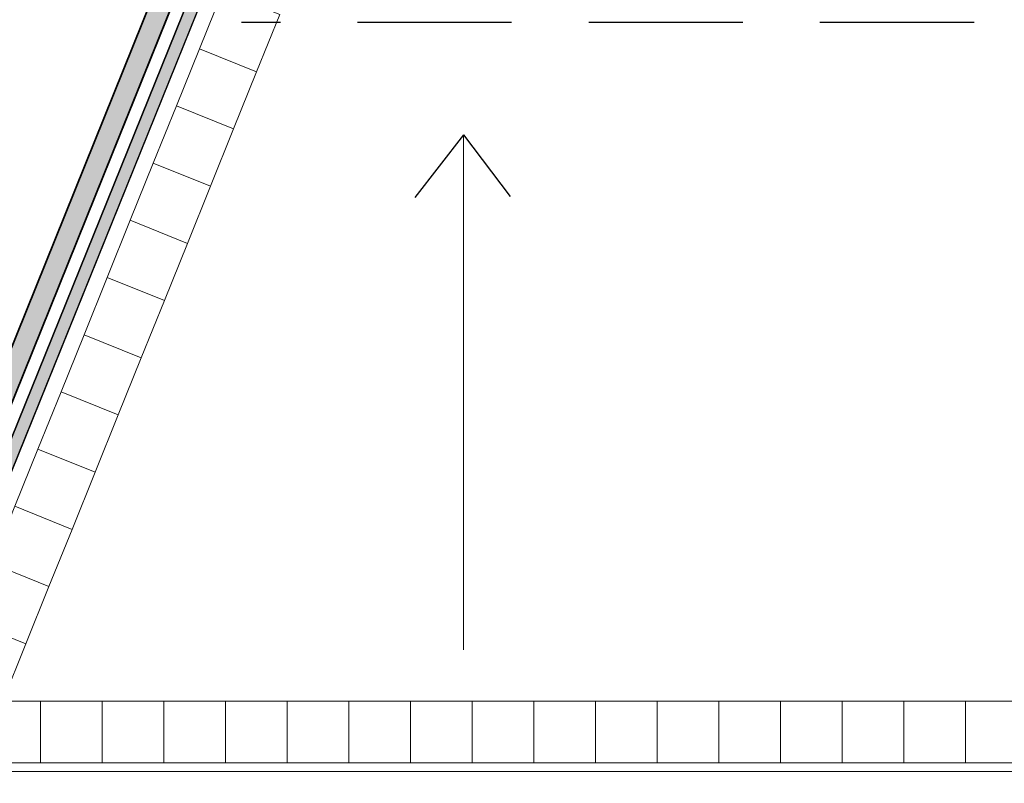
# Model space of a CAD drawing. Header units: millimetres. Extents: x -526411 to -400573, y 47353 to 130199.
# Tile 379 of 543: x -467610 to -459625, y 102929 to 109118. Entities that reach past the tile are written whole.
import ezdxf

# ---------------------------------------------------------------- set-up
doc = ezdxf.new("R2010")
doc.units = ezdxf.units.MM
doc.linetypes.add('IMPORT-AI-Linetype-1 _4_', pattern=[84.433218, 56.288812, -28.144406])
for name, color, linetype, lineweight in [('01_ALGEMEEN', 7, 'Continuous', 18), ('A-FLOR', 192, 'Continuous', 18), ('m-pg-03_AI_dwg', 8, 'Continuous', 18)]:
    doc.layers.add(name, color=color, linetype=linetype, lineweight=lineweight)

# ---------------------------------------------------------------- blocks, each defined once
blk = doc.blocks.new('m-pg-03_AI_dwg_block 373-639341-3e Verdieping - Percelen telling LI')
at = {"layer": '01_ALGEMEEN', "color": 253, "lineweight": 25}
blk.add_line((278.96, 1796.53), (-133.46, 775.76), dxfattribs=at)
blk = doc.blocks.new('m-pg-03_AI_dwg_block 374-639342-3e Verdieping - Percelen telling LI')
at = {"layer": '01_ALGEMEEN', "color": 253, "lineweight": 25}
blk.add_line((273.1, 1794.05), (-138.32, 775.76), dxfattribs=at)
blk = doc.blocks.new('m-pg-03_AI_dwg_block 376-639344-3e Verdieping - Percelen telling LI')
at = {"layer": '01_ALGEMEEN', "color": 253, "lineweight": 25}
blk.add_line((34.57, 1237.4), (-151.51, 775.76), dxfattribs=at)
blk = doc.blocks.new('m-pg-03_AI_dwg_block 689-639657-3e Verdieping - Percelen telling LI')
at = {"layer": '01_ALGEMEEN', "color": 253, "lineweight": 25}
for p, q in [((160.34, 1528.96), (-32.39, 1050.79)), ((-32.39, 1050.79), (-143.25, 775.76))]:
    blk.add_line(p, q, dxfattribs=at)
blk = doc.blocks.new('m-pg-03_AI_dwg_block 1403-640371-3e Verdieping - Percelen telling LI')
at = {"layer": '01_ALGEMEEN', "color": 253, "lineweight": 25}
blk.add_line((-138.32, 775.76), (273.08, 1794.05), dxfattribs=at)
at = {"layer": '01_ALGEMEEN', "color": 253, "lineweight": 25, "flags": 128}
blk.add_lwpolyline([(273.08, 1794.05), (278.94, 1796.54), (-133.46, 775.76)], dxfattribs=at)
blk = doc.blocks.new('m-pg-03_AI_dwg_block 1404-640372-3e Verdieping - Percelen telling LI')
at = {"layer": '01_ALGEMEEN'}
blk.add_hatch(color=10, dxfattribs=at).paths.add_polyline_path([(-169.23, 687.24), (278.94, 1796.54), (273.08, 1794.05), (-171.71, 693.1)], flags=0)
at = {"layer": '01_ALGEMEEN', "color": 133}
blk.add_line((-138.32, 775.76), (273.08, 1794.05), dxfattribs=at)
at = {"layer": '01_ALGEMEEN', "color": 133, "flags": 128}
blk.add_lwpolyline([(273.08, 1794.05), (278.94, 1796.54), (-133.46, 775.76)], dxfattribs=at)
blk = doc.blocks.new('m-pg-03_AI_dwg_block 1405-640373-3e Verdieping - Percelen telling LI')
at = {"layer": '01_ALGEMEEN', "color": 213, "lineweight": 13}
blk.add_line((278.94, 1796.54), (-133.46, 775.76), dxfattribs=at)
blk = doc.blocks.new('m-pg-03_AI_dwg_block 1406-640374-3e Verdieping - Percelen telling LI')
at = {"layer": '01_ALGEMEEN', "color": 213, "lineweight": 13}
blk.add_line((-138.32, 775.76), (273.08, 1794.05), dxfattribs=at)
blk = doc.blocks.new('m-pg-03_AI_dwg_block 1407-640375-3e Verdieping - Percelen telling LI')
at = {"layer": '01_ALGEMEEN', "color": 133}
blk.add_line((278.94, 1796.54), (-133.46, 775.76), dxfattribs=at)
blk = doc.blocks.new('m-pg-03_AI_dwg_block 1408-640376-3e Verdieping - Percelen telling LI')
at = {"layer": '01_ALGEMEEN', "color": 133}
blk.add_line((-138.32, 775.76), (273.08, 1794.05), dxfattribs=at)
blk = doc.blocks.new('m-pg-03_AI_dwg_block 1593-640561-3e Verdieping - Percelen telling LI')
at = {"layer": '01_ALGEMEEN', "color": 53, "lineweight": 35}
for p, q in [((160.35, 1528.96), (-143.25, 775.76)), ((-151.51, 775.76), (34.63, 1237.54))]:
    blk.add_line(p, q, dxfattribs=at)
blk = doc.blocks.new('m-pg-03_AI_dwg_block 1594-640562-3e Verdieping - Percelen telling LI')
at = {"layer": '01_ALGEMEEN'}
h = blk.add_hatch(color=10, dxfattribs=at)
h.paths.add_polyline_path([(-174.21, 698.97), (38.93, 1227.73), (38.93, 1248.21), (-181.31, 701.83), (-174.26, 698.99)], flags=0)
h.paths.add_polyline_path([(38.93, 1227.73), (160.35, 1528.96), (153.25, 1531.82), (38.93, 1248.21)], flags=0)
at = {"layer": '01_ALGEMEEN', "color": 133}
blk.add_line((-151.51, 775.76), (34.63, 1237.54), dxfattribs=at)
at = {"layer": '01_ALGEMEEN', "color": 133, "flags": 128}
blk.add_lwpolyline([(153.25, 1531.82), (160.35, 1528.96), (-143.25, 775.76)], dxfattribs=at)
blk = doc.blocks.new('m-pg-03_AI_dwg_block 1595-640563-3e Verdieping - Percelen telling LI')
at = {"layer": '01_ALGEMEEN', "color": 133}
blk.add_line((160.35, 1528.96), (-143.25, 775.76), dxfattribs=at)
blk = doc.blocks.new('m-pg-03_AI_dwg_block 1596-640564-3e Verdieping - Percelen telling LI')
at = {"layer": '01_ALGEMEEN', "color": 133}
blk.add_line((-151.51, 775.76), (34.63, 1237.54), dxfattribs=at)
blk = doc.blocks.new('m-pg-03_AI_dwg_block 2033-640999-3e Verdieping - Percelen telling LI')
at = {"layer": '01_ALGEMEEN', "color": 213, "lineweight": 13}
blk.add_line((81.8, 834.59), (81.8, 1022.57), dxfattribs=at)
blk = doc.blocks.new('m-pg-03_AI_dwg_block 2034-641000-3e Verdieping - Percelen telling LI')
at = {"layer": '01_ALGEMEEN', "color": 253, "lineweight": 25}
blk.add_line((81.8, 1022.57), (64.04, 999.68), dxfattribs=at)
blk = doc.blocks.new('m-pg-03_AI_dwg_block 2035-641001-3e Verdieping - Percelen telling LI')
at = {"layer": '01_ALGEMEEN', "color": 253, "lineweight": 25}
blk.add_line((81.8, 1022.57), (98.77, 999.99), dxfattribs=at)
blk = doc.blocks.new('m-pg-03_AI_dwg_block 2032-641002-3e Verdieping - Percelen telling LI')
for name in ['m-pg-03_AI_dwg_block 2034-641000-3e Verdieping - Percelen telling LI', 'm-pg-03_AI_dwg_block 2033-640999-3e Verdieping - Percelen telling LI', 'm-pg-03_AI_dwg_block 2035-641001-3e Verdieping - Percelen telling LI']:
    blk.add_blockref(name, (0, 0))
blk = doc.blocks.new('m-pg-03_AI_dwg_block 2133-641100-3e Verdieping - Percelen telling LI')
at = {"layer": '01_ALGEMEEN', "color": 133, "flags": 128}
blk.add_lwpolyline([(93.24, 1336.87), (1303.94, 1336.87), (1303.94, 790.07), (-127.68, 790.07)], dxfattribs=at)
blk = doc.blocks.new('m-pg-03_AI_dwg_block 2153-641120-3e Verdieping - Percelen telling LI')
at = {"layer": '01_ALGEMEEN', "color": 253, "linetype": 'IMPORT-AI-Linetype-1 _4_', "lineweight": 25}
blk.add_line((1281.42, 1063.47), (0.74, 1063.47), dxfattribs=at)
blk = doc.blocks.new('m-pg-03_AI_dwg_block 2005-641148-3e Verdieping - Percelen telling LI')
for name in ['m-pg-03_AI_dwg_block 2133-641100-3e Verdieping - Percelen telling LI', 'm-pg-03_AI_dwg_block 2153-641120-3e Verdieping - Percelen telling LI', 'm-pg-03_AI_dwg_block 2032-641002-3e Verdieping - Percelen telling LI']:
    blk.add_blockref(name, (0, 0))
blk = doc.blocks.new('m-pg-03_AI_dwg_block 2-641149-3e Verdieping - Percelen telling LI')
for name in ['m-pg-03_AI_dwg_block 1403-640371-3e Verdieping - Percelen telling LI', 'm-pg-03_AI_dwg_block 1404-640372-3e Verdieping - Percelen telling LI', 'm-pg-03_AI_dwg_block 1405-640373-3e Verdieping - Percelen telling LI', 'm-pg-03_AI_dwg_block 1407-640375-3e Verdieping - Percelen telling LI', 'm-pg-03_AI_dwg_block 373-639341-3e Verdieping - Percelen telling LI', 'm-pg-03_AI_dwg_block 374-639342-3e Verdieping - Percelen telling LI', 'm-pg-03_AI_dwg_block 1406-640374-3e Verdieping - Percelen telling LI', 'm-pg-03_AI_dwg_block 1408-640376-3e Verdieping - Percelen telling LI', 'm-pg-03_AI_dwg_block 2005-641148-3e Verdieping - Percelen telling LI', 'm-pg-03_AI_dwg_block 376-639344-3e Verdieping - Percelen telling LI', 'm-pg-03_AI_dwg_block 1593-640561-3e Verdieping - Percelen telling LI', 'm-pg-03_AI_dwg_block 1594-640562-3e Verdieping - Percelen telling LI', 'm-pg-03_AI_dwg_block 1596-640564-3e Verdieping - Percelen telling LI', 'm-pg-03_AI_dwg_block 1595-640563-3e Verdieping - Percelen telling LI', 'm-pg-03_AI_dwg_block 689-639657-3e Verdieping - Percelen telling LI']:
    blk.add_blockref(name, (0, 0))
blk = doc.blocks.new('m-pg-03_AI_dwg_block 3511-642479-3e Verdieping - Percelen telling LI')
at = {"layer": '01_ALGEMEEN', "color": 9, "lineweight": 9, "flags": 128}
blk.add_lwpolyline([(287.59, 815.86), (265.07, 815.86), (265.07, 793.35), (287.59, 793.35)], close=True, dxfattribs=at)
blk = doc.blocks.new('m-pg-03_AI_dwg_block 3510-642480-3e Verdieping - Percelen telling LI')
blk.add_blockref('m-pg-03_AI_dwg_block 3511-642479-3e Verdieping - Percelen telling LI', (0, 0))
blk = doc.blocks.new('m-pg-03_AI_dwg_block 3513-642481-3e Verdieping - Percelen telling LI')
at = {"layer": '01_ALGEMEEN', "color": 9, "lineweight": 9, "flags": 128}
blk.add_lwpolyline([(265.07, 815.86), (242.56, 815.86), (242.56, 793.35), (265.07, 793.35)], close=True, dxfattribs=at)
blk = doc.blocks.new('m-pg-03_AI_dwg_block 3512-642482-3e Verdieping - Percelen telling LI')
blk.add_blockref('m-pg-03_AI_dwg_block 3513-642481-3e Verdieping - Percelen telling LI', (0, 0))
blk = doc.blocks.new('m-pg-03_AI_dwg_block 3515-642483-3e Verdieping - Percelen telling LI')
at = {"layer": '01_ALGEMEEN', "color": 9, "lineweight": 9, "flags": 128}
blk.add_lwpolyline([(242.56, 815.86), (220.04, 815.86), (220.04, 793.35), (242.56, 793.35)], close=True, dxfattribs=at)
blk = doc.blocks.new('m-pg-03_AI_dwg_block 3514-642484-3e Verdieping - Percelen telling LI')
blk.add_blockref('m-pg-03_AI_dwg_block 3515-642483-3e Verdieping - Percelen telling LI', (0, 0))
blk = doc.blocks.new('m-pg-03_AI_dwg_block 3517-642485-3e Verdieping - Percelen telling LI')
at = {"layer": '01_ALGEMEEN', "color": 9, "lineweight": 9, "flags": 128}
blk.add_lwpolyline([(220.04, 815.86), (197.53, 815.86), (197.53, 793.35), (220.04, 793.35)], close=True, dxfattribs=at)
blk = doc.blocks.new('m-pg-03_AI_dwg_block 3516-642486-3e Verdieping - Percelen telling LI')
blk.add_blockref('m-pg-03_AI_dwg_block 3517-642485-3e Verdieping - Percelen telling LI', (0, 0))
blk = doc.blocks.new('m-pg-03_AI_dwg_block 3519-642487-3e Verdieping - Percelen telling LI')
at = {"layer": '01_ALGEMEEN', "color": 9, "lineweight": 9, "flags": 128}
blk.add_lwpolyline([(197.53, 815.86), (175.01, 815.86), (175.01, 793.35), (197.53, 793.35)], close=True, dxfattribs=at)
blk = doc.blocks.new('m-pg-03_AI_dwg_block 3518-642488-3e Verdieping - Percelen telling LI')
blk.add_blockref('m-pg-03_AI_dwg_block 3519-642487-3e Verdieping - Percelen telling LI', (0, 0))
blk = doc.blocks.new('m-pg-03_AI_dwg_block 3521-642489-3e Verdieping - Percelen telling LI')
at = {"layer": '01_ALGEMEEN', "color": 9, "lineweight": 9, "flags": 128}
blk.add_lwpolyline([(175.01, 815.86), (152.5, 815.86), (152.5, 793.35), (175.01, 793.35)], close=True, dxfattribs=at)
blk = doc.blocks.new('m-pg-03_AI_dwg_block 3520-642490-3e Verdieping - Percelen telling LI')
blk.add_blockref('m-pg-03_AI_dwg_block 3521-642489-3e Verdieping - Percelen telling LI', (0, 0))
blk = doc.blocks.new('m-pg-03_AI_dwg_block 3611-642579-3e Verdieping - Percelen telling LI')
at = {"layer": '01_ALGEMEEN', "color": 9, "lineweight": 9, "flags": 128}
blk.add_lwpolyline([(152.5, 815.86), (129.98, 815.86), (129.98, 793.35), (152.5, 793.35)], close=True, dxfattribs=at)
blk = doc.blocks.new('m-pg-03_AI_dwg_block 3610-642580-3e Verdieping - Percelen telling LI')
blk.add_blockref('m-pg-03_AI_dwg_block 3611-642579-3e Verdieping - Percelen telling LI', (0, 0))
blk = doc.blocks.new('m-pg-03_AI_dwg_block 3613-642581-3e Verdieping - Percelen telling LI')
at = {"layer": '01_ALGEMEEN', "color": 9, "lineweight": 9, "flags": 128}
blk.add_lwpolyline([(129.98, 815.86), (107.47, 815.86), (107.47, 793.35), (129.98, 793.35)], close=True, dxfattribs=at)
blk = doc.blocks.new('m-pg-03_AI_dwg_block 3612-642582-3e Verdieping - Percelen telling LI')
blk.add_blockref('m-pg-03_AI_dwg_block 3613-642581-3e Verdieping - Percelen telling LI', (0, 0))
blk = doc.blocks.new('m-pg-03_AI_dwg_block 3615-642583-3e Verdieping - Percelen telling LI')
at = {"layer": '01_ALGEMEEN', "color": 9, "lineweight": 9, "flags": 128}
blk.add_lwpolyline([(107.47, 815.86), (84.95, 815.86), (84.95, 793.35), (107.47, 793.35)], close=True, dxfattribs=at)
blk = doc.blocks.new('m-pg-03_AI_dwg_block 3614-642584-3e Verdieping - Percelen telling LI')
blk.add_blockref('m-pg-03_AI_dwg_block 3615-642583-3e Verdieping - Percelen telling LI', (0, 0))
blk = doc.blocks.new('m-pg-03_AI_dwg_block 3617-642585-3e Verdieping - Percelen telling LI')
at = {"layer": '01_ALGEMEEN', "color": 9, "lineweight": 9, "flags": 128}
blk.add_lwpolyline([(84.95, 815.86), (62.44, 815.86), (62.44, 793.35), (84.95, 793.35)], close=True, dxfattribs=at)
blk = doc.blocks.new('m-pg-03_AI_dwg_block 3616-642586-3e Verdieping - Percelen telling LI')
blk.add_blockref('m-pg-03_AI_dwg_block 3617-642585-3e Verdieping - Percelen telling LI', (0, 0))
blk = doc.blocks.new('m-pg-03_AI_dwg_block 3619-642587-3e Verdieping - Percelen telling LI')
at = {"layer": '01_ALGEMEEN', "color": 9, "lineweight": 9, "flags": 128}
blk.add_lwpolyline([(62.44, 815.86), (39.92, 815.86), (39.92, 793.35), (62.44, 793.35)], close=True, dxfattribs=at)
blk = doc.blocks.new('m-pg-03_AI_dwg_block 3618-642588-3e Verdieping - Percelen telling LI')
blk.add_blockref('m-pg-03_AI_dwg_block 3619-642587-3e Verdieping - Percelen telling LI', (0, 0))
blk = doc.blocks.new('m-pg-03_AI_dwg_block 3621-642589-3e Verdieping - Percelen telling LI')
at = {"layer": '01_ALGEMEEN', "color": 9, "lineweight": 9, "flags": 128}
blk.add_lwpolyline([(39.92, 815.86), (17.4, 815.86), (17.4, 793.35), (39.92, 793.35)], close=True, dxfattribs=at)
blk = doc.blocks.new('m-pg-03_AI_dwg_block 3620-642590-3e Verdieping - Percelen telling LI')
blk.add_blockref('m-pg-03_AI_dwg_block 3621-642589-3e Verdieping - Percelen telling LI', (0, 0))
blk = doc.blocks.new('m-pg-03_AI_dwg_block 3623-642591-3e Verdieping - Percelen telling LI')
at = {"layer": '01_ALGEMEEN', "color": 9, "lineweight": 9, "flags": 128}
blk.add_lwpolyline([(17.4, 815.86), (-5.11, 815.86), (-5.11, 793.35), (17.4, 793.35)], close=True, dxfattribs=at)
blk = doc.blocks.new('m-pg-03_AI_dwg_block 3622-642592-3e Verdieping - Percelen telling LI')
blk.add_blockref('m-pg-03_AI_dwg_block 3623-642591-3e Verdieping - Percelen telling LI', (0, 0))
blk = doc.blocks.new('m-pg-03_AI_dwg_block 3625-642593-3e Verdieping - Percelen telling LI')
at = {"layer": '01_ALGEMEEN', "color": 9, "lineweight": 9, "flags": 128}
blk.add_lwpolyline([(-5.11, 815.86), (-27.63, 815.86), (-27.63, 793.35), (-5.11, 793.35)], close=True, dxfattribs=at)
blk = doc.blocks.new('m-pg-03_AI_dwg_block 3624-642594-3e Verdieping - Percelen telling LI')
blk.add_blockref('m-pg-03_AI_dwg_block 3625-642593-3e Verdieping - Percelen telling LI', (0, 0))
blk = doc.blocks.new('m-pg-03_AI_dwg_block 3627-642595-3e Verdieping - Percelen telling LI')
at = {"layer": '01_ALGEMEEN', "color": 9, "lineweight": 9, "flags": 128}
blk.add_lwpolyline([(-27.63, 815.86), (-50.14, 815.86), (-50.14, 793.35), (-27.63, 793.35)], close=True, dxfattribs=at)
blk = doc.blocks.new('m-pg-03_AI_dwg_block 3626-642596-3e Verdieping - Percelen telling LI')
blk.add_blockref('m-pg-03_AI_dwg_block 3627-642595-3e Verdieping - Percelen telling LI', (0, 0))
blk = doc.blocks.new('m-pg-03_AI_dwg_block 3629-642597-3e Verdieping - Percelen telling LI')
at = {"layer": '01_ALGEMEEN', "color": 9, "lineweight": 9, "flags": 128}
blk.add_lwpolyline([(-50.14, 815.86), (-72.66, 815.86), (-72.66, 793.35), (-50.14, 793.35)], close=True, dxfattribs=at)
blk = doc.blocks.new('m-pg-03_AI_dwg_block 3628-642598-3e Verdieping - Percelen telling LI')
blk.add_blockref('m-pg-03_AI_dwg_block 3629-642597-3e Verdieping - Percelen telling LI', (0, 0))
blk = doc.blocks.new('m-pg-03_AI_dwg_block 3631-642599-3e Verdieping - Percelen telling LI')
at = {"layer": '01_ALGEMEEN', "color": 9, "lineweight": 9, "flags": 128}
blk.add_lwpolyline([(-72.66, 815.86), (-95.17, 815.86), (-95.17, 793.35), (-72.66, 793.35)], close=True, dxfattribs=at)
blk = doc.blocks.new('m-pg-03_AI_dwg_block 3630-642600-3e Verdieping - Percelen telling LI')
blk.add_blockref('m-pg-03_AI_dwg_block 3631-642599-3e Verdieping - Percelen telling LI', (0, 0))
blk = doc.blocks.new('m-pg-03_AI_dwg_block 4539-643507-3e Verdieping - Percelen telling LI')
at = {"layer": '01_ALGEMEEN', "color": 9, "lineweight": 9, "flags": 128}
blk.add_lwpolyline([(-19.06, 982.9), (-39.94, 991.32), (-48.36, 970.45), (-27.48, 962.02)], close=True, dxfattribs=at)
blk = doc.blocks.new('m-pg-03_AI_dwg_block 4538-643508-3e Verdieping - Percelen telling LI')
blk.add_blockref('m-pg-03_AI_dwg_block 4539-643507-3e Verdieping - Percelen telling LI', (0, 0))
blk = doc.blocks.new('m-pg-03_AI_dwg_block 4541-643509-3e Verdieping - Percelen telling LI')
at = {"layer": '01_ALGEMEEN', "color": 9, "lineweight": 9, "flags": 128}
blk.add_lwpolyline([(-27.48, 962.02), (-48.36, 970.45), (-56.79, 949.57), (-35.91, 941.14)], close=True, dxfattribs=at)
blk = doc.blocks.new('m-pg-03_AI_dwg_block 4540-643510-3e Verdieping - Percelen telling LI')
blk.add_blockref('m-pg-03_AI_dwg_block 4541-643509-3e Verdieping - Percelen telling LI', (0, 0))
blk = doc.blocks.new('m-pg-03_AI_dwg_block 4543-643511-3e Verdieping - Percelen telling LI')
at = {"layer": '01_ALGEMEEN', "color": 9, "lineweight": 9, "flags": 128}
blk.add_lwpolyline([(-35.91, 941.14), (-56.79, 949.57), (-65.22, 928.69), (-44.34, 920.26)], close=True, dxfattribs=at)
blk = doc.blocks.new('m-pg-03_AI_dwg_block 4542-643512-3e Verdieping - Percelen telling LI')
blk.add_blockref('m-pg-03_AI_dwg_block 4543-643511-3e Verdieping - Percelen telling LI', (0, 0))
blk = doc.blocks.new('m-pg-03_AI_dwg_block 4545-643513-3e Verdieping - Percelen telling LI')
at = {"layer": '01_ALGEMEEN', "color": 9, "lineweight": 9, "flags": 128}
blk.add_lwpolyline([(-44.34, 920.26), (-65.22, 928.69), (-73.64, 907.81), (-52.76, 899.38)], close=True, dxfattribs=at)
blk = doc.blocks.new('m-pg-03_AI_dwg_block 4544-643514-3e Verdieping - Percelen telling LI')
blk.add_blockref('m-pg-03_AI_dwg_block 4545-643513-3e Verdieping - Percelen telling LI', (0, 0))
blk = doc.blocks.new('m-pg-03_AI_dwg_block 4547-643515-3e Verdieping - Percelen telling LI')
at = {"layer": '01_ALGEMEEN', "color": 9, "lineweight": 9, "flags": 128}
blk.add_lwpolyline([(-52.76, 899.38), (-73.64, 907.81), (-82.07, 886.93), (-61.19, 878.5)], close=True, dxfattribs=at)
blk = doc.blocks.new('m-pg-03_AI_dwg_block 4546-643516-3e Verdieping - Percelen telling LI')
blk.add_blockref('m-pg-03_AI_dwg_block 4547-643515-3e Verdieping - Percelen telling LI', (0, 0))
blk = doc.blocks.new('m-pg-03_AI_dwg_block 4549-643517-3e Verdieping - Percelen telling LI')
at = {"layer": '01_ALGEMEEN', "color": 9, "lineweight": 9, "flags": 128}
blk.add_lwpolyline([(-61.19, 878.5), (-82.07, 886.93), (-90.5, 866.05), (-69.62, 857.62)], close=True, dxfattribs=at)
blk = doc.blocks.new('m-pg-03_AI_dwg_block 4548-643518-3e Verdieping - Percelen telling LI')
blk.add_blockref('m-pg-03_AI_dwg_block 4549-643517-3e Verdieping - Percelen telling LI', (0, 0))
blk = doc.blocks.new('m-pg-03_AI_dwg_block 4551-643519-3e Verdieping - Percelen telling LI')
at = {"layer": '01_ALGEMEEN', "color": 9, "lineweight": 9, "flags": 128}
blk.add_lwpolyline([(-69.62, 857.62), (-90.5, 866.05), (-98.92, 845.17), (-78.04, 836.74)], close=True, dxfattribs=at)
blk = doc.blocks.new('m-pg-03_AI_dwg_block 4550-643520-3e Verdieping - Percelen telling LI')
blk.add_blockref('m-pg-03_AI_dwg_block 4551-643519-3e Verdieping - Percelen telling LI', (0, 0))
blk = doc.blocks.new('m-pg-03_AI_dwg_block 4553-643521-3e Verdieping - Percelen telling LI')
at = {"layer": '01_ALGEMEEN', "color": 9, "lineweight": 9, "flags": 128}
blk.add_lwpolyline([(-78.04, 836.74), (-98.92, 845.17), (-107.35, 824.29), (-86.47, 815.86)], close=True, dxfattribs=at)
blk = doc.blocks.new('m-pg-03_AI_dwg_block 4552-643522-3e Verdieping - Percelen telling LI')
blk.add_blockref('m-pg-03_AI_dwg_block 4553-643521-3e Verdieping - Percelen telling LI', (0, 0))
blk = doc.blocks.new('m-pg-03_AI_dwg_block 4575-643543-3e Verdieping - Percelen telling LI')
at = {"layer": '01_ALGEMEEN', "color": 9, "lineweight": 9, "flags": 128}
blk.add_lwpolyline([(14.65, 1066.41), (-6.23, 1074.84), (-14.66, 1053.96), (6.22, 1045.54)], close=True, dxfattribs=at)
blk = doc.blocks.new('m-pg-03_AI_dwg_block 4574-643544-3e Verdieping - Percelen telling LI')
blk.add_blockref('m-pg-03_AI_dwg_block 4575-643543-3e Verdieping - Percelen telling LI', (0, 0))
blk = doc.blocks.new('m-pg-03_AI_dwg_block 4577-643545-3e Verdieping - Percelen telling LI')
at = {"layer": '01_ALGEMEEN', "color": 9, "lineweight": 9, "flags": 128}
blk.add_lwpolyline([(6.22, 1045.54), (-14.66, 1053.96), (-23.08, 1033.08), (-2.2, 1024.66)], close=True, dxfattribs=at)
blk = doc.blocks.new('m-pg-03_AI_dwg_block 4576-643546-3e Verdieping - Percelen telling LI')
blk.add_blockref('m-pg-03_AI_dwg_block 4577-643545-3e Verdieping - Percelen telling LI', (0, 0))
blk = doc.blocks.new('m-pg-03_AI_dwg_block 4579-643547-3e Verdieping - Percelen telling LI')
at = {"layer": '01_ALGEMEEN', "color": 9, "lineweight": 9, "flags": 128}
blk.add_lwpolyline([(-2.2, 1024.66), (-23.08, 1033.08), (-31.51, 1012.2), (-10.63, 1003.78)], close=True, dxfattribs=at)
blk = doc.blocks.new('m-pg-03_AI_dwg_block 4578-643548-3e Verdieping - Percelen telling LI')
blk.add_blockref('m-pg-03_AI_dwg_block 4579-643547-3e Verdieping - Percelen telling LI', (0, 0))
blk = doc.blocks.new('m-pg-03_AI_dwg_block 4581-643549-3e Verdieping - Percelen telling LI')
at = {"layer": '01_ALGEMEEN', "color": 9, "lineweight": 9, "flags": 128}
blk.add_lwpolyline([(-10.63, 1003.78), (-31.51, 1012.2), (-39.94, 991.32), (-19.06, 982.9)], close=True, dxfattribs=at)
blk = doc.blocks.new('m-pg-03_AI_dwg_block 4580-643550-3e Verdieping - Percelen telling LI')
blk.add_blockref('m-pg-03_AI_dwg_block 4581-643549-3e Verdieping - Percelen telling LI', (0, 0))
blk = doc.blocks.new('m-pg-03_AI_dwg-638970-3e Verdieping - Percelen telling LI')
for name in ['m-pg-03_AI_dwg_block 2-641149-3e Verdieping - Percelen telling LI', 'm-pg-03_AI_dwg_block 4574-643544-3e Verdieping - Percelen telling LI', 'm-pg-03_AI_dwg_block 4576-643546-3e Verdieping - Percelen telling LI', 'm-pg-03_AI_dwg_block 4578-643548-3e Verdieping - Percelen telling LI', 'm-pg-03_AI_dwg_block 4580-643550-3e Verdieping - Percelen telling LI', 'm-pg-03_AI_dwg_block 4538-643508-3e Verdieping - Percelen telling LI', 'm-pg-03_AI_dwg_block 4540-643510-3e Verdieping - Percelen telling LI', 'm-pg-03_AI_dwg_block 4542-643512-3e Verdieping - Percelen telling LI', 'm-pg-03_AI_dwg_block 4544-643514-3e Verdieping - Percelen telling LI', 'm-pg-03_AI_dwg_block 4546-643516-3e Verdieping - Percelen telling LI', 'm-pg-03_AI_dwg_block 4548-643518-3e Verdieping - Percelen telling LI', 'm-pg-03_AI_dwg_block 4550-643520-3e Verdieping - Percelen telling LI', 'm-pg-03_AI_dwg_block 4552-643522-3e Verdieping - Percelen telling LI', 'm-pg-03_AI_dwg_block 3630-642600-3e Verdieping - Percelen telling LI', 'm-pg-03_AI_dwg_block 3628-642598-3e Verdieping - Percelen telling LI', 'm-pg-03_AI_dwg_block 3626-642596-3e Verdieping - Percelen telling LI', 'm-pg-03_AI_dwg_block 3624-642594-3e Verdieping - Percelen telling LI', 'm-pg-03_AI_dwg_block 3622-642592-3e Verdieping - Percelen telling LI', 'm-pg-03_AI_dwg_block 3620-642590-3e Verdieping - Percelen telling LI', 'm-pg-03_AI_dwg_block 3618-642588-3e Verdieping - Percelen telling LI', 'm-pg-03_AI_dwg_block 3616-642586-3e Verdieping - Percelen telling LI', 'm-pg-03_AI_dwg_block 3614-642584-3e Verdieping - Percelen telling LI', 'm-pg-03_AI_dwg_block 3612-642582-3e Verdieping - Percelen telling LI', 'm-pg-03_AI_dwg_block 3610-642580-3e Verdieping - Percelen telling LI', 'm-pg-03_AI_dwg_block 3520-642490-3e Verdieping - Percelen telling LI', 'm-pg-03_AI_dwg_block 3518-642488-3e Verdieping - Percelen telling LI', 'm-pg-03_AI_dwg_block 3516-642486-3e Verdieping - Percelen telling LI', 'm-pg-03_AI_dwg_block 3514-642484-3e Verdieping - Percelen telling LI', 'm-pg-03_AI_dwg_block 3512-642482-3e Verdieping - Percelen telling LI', 'm-pg-03_AI_dwg_block 3510-642480-3e Verdieping - Percelen telling LI']:
    blk.add_blockref(name, (0, 0))

msp = doc.modelspace()

# ---------------------------------------------------------------- linework, layer by layer
at = {"layer": 'A-FLOR'}
msp.add_line((-469771.9, 100815.2), (-460765.7, 123099.9), dxfattribs=at)

# ---------------------------------------------------------------- block references
at = {"layer": 'm-pg-03_AI_dwg', "color": 133, "xscale": 22.2068924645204, "yscale": 22.2068924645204, "zscale": 22.2068924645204}
msp.add_blockref('m-pg-03_AI_dwg-638970-3e Verdieping - Percelen telling LI', (-465826.5, 85478), dxfattribs=at)

doc.saveas('drawing.dxf')
